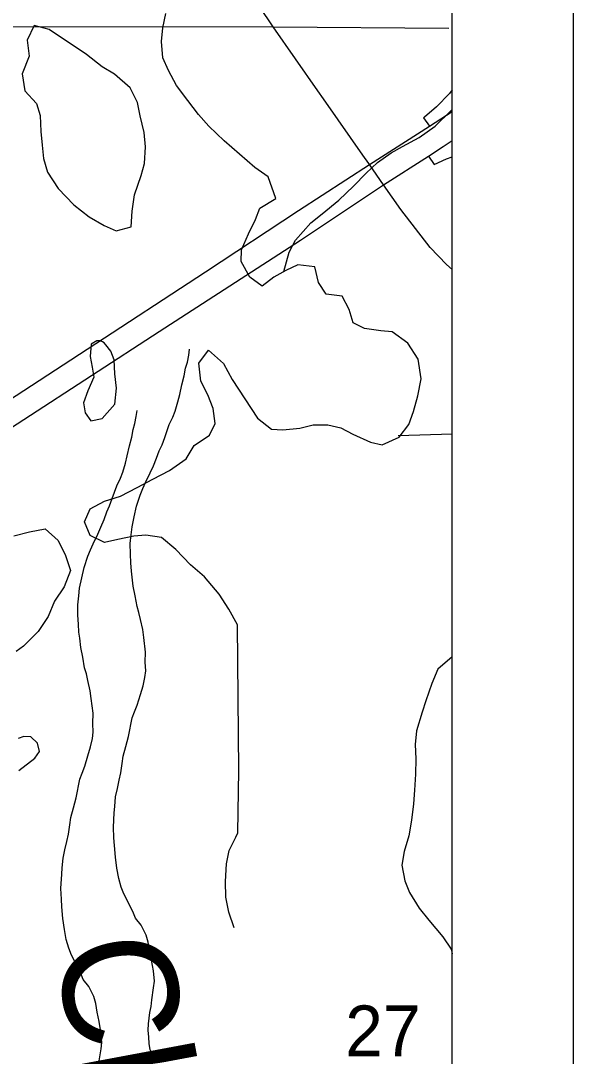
# Model space of a CAD drawing. Extents: x -21.1 to 50.3, y 0 to 22.1.
# Drawn here: x 8.544 to 9, y 18.486 to 19.34 of the extents above; entities that cross this region are included whole.
import ezdxf

# ---------------------------------------------------------------- set-up
doc = ezdxf.new("R2010")
doc.units = 0
for name, color, linetype in [('GM_X_City_Street', 7, 'Continuous'), ('GM_X_County', 7, 'Continuous'), ('GM_X_Interchange_Ramps', 7, 'Continuous'), ('GM_X_Interstate_Route', 7, 'Continuous'), ('GM_X_Major_Lake', 7, 'Continuous'), ('GM_X_Major_Lake_Text', 7, 'Continuous'), ('GM_X_Minor_River', 7, 'Continuous'), ('GM_X_Section_Text', 7, 'Continuous'), ('GM_X_State_Route', 7, 'Continuous'), ('SH_Cut_Line', 7, 'Continuous'), ('SH_Data', 7, 'Continuous')]:
    doc.layers.add(name, color=color, linetype=linetype)

msp = doc.modelspace()

# ---------------------------------------------------------------- linework, layer by layer
at = {"layer": 'GM_X_City_Street'}
msp.add_line((8.9, 18.99885), (8.85533, 18.9976), dxfattribs=at)
msp.add_lwpolyline([(7.55342, 19.3381), (7.64012, 19.33746), (7.80407, 19.33675), (7.96966, 19.33641), (8.07035, 19.33609), (8.15275, 19.33609), (8.29623, 19.33593), (8.47026, 19.33513), (8.75229, 19.33482), (8.89737, 19.33394)], dxfattribs=at)
at = {"layer": 'GM_X_County'}
msp.add_lwpolyline([(8.9, 14.74638), (8.9, 20.9), (2.1, 20.9), (2.1, 14.1), (8.89319, 14.1)], dxfattribs=at)
at = {"layer": 'GM_X_Interchange_Ramps'}
for points in [[(8.9, 19.28294), (8.89783, 19.28007), (8.88712, 19.26901), (8.8771, 19.26037), (8.87628, 19.25981), (8.88137, 19.25301)], [(8.88034, 19.22817), (8.88502, 19.22136), (8.89541, 19.22615), (8.9, 19.22783)]]:
    msp.add_lwpolyline(points, dxfattribs=at)
at = {"layer": 'GM_X_Interstate_Route'}
for points in [[(8.12551, 18.76133), (8.23329, 18.83118), (8.47419, 18.98789), (8.59865, 19.06898), (8.69638, 19.13271), (8.7732, 19.18352), (8.83168, 19.22137), (8.88137, 19.25301), (8.9, 19.26511)], [(8.88034, 19.22817), (8.89247, 19.23619), (8.9, 19.24108)], [(8.83834, 19.20131), (8.84336, 19.20466), (8.88034, 19.22817)], [(8.44239, 18.94344), (8.49039, 18.97472), (8.65824, 19.08348), (8.77477, 19.15887), (8.83834, 19.20131)]]:
    msp.add_lwpolyline(points, dxfattribs=at)
at = {"layer": 'GM_X_Major_Lake'}
for points in [[(8.71189, 19.24086), (8.6991, 19.25308), (8.69054, 19.26274), (8.68194, 19.2743), (8.67256, 19.28659), (8.66583, 19.29896), (8.66104, 19.30947), (8.65998, 19.32272), (8.66123, 19.33414), (8.66361, 19.34596)], [(8.71189, 19.24086), (8.6991, 19.25308), (8.69054, 19.26274), (8.68194, 19.2743), (8.67256, 19.28659), (8.66583, 19.29896), (8.66104, 19.30947), (8.65998, 19.32272), (8.66123, 19.33414), (8.66361, 19.34596)], [(8.5673, 19.33267), (8.55509, 19.33617), (8.54931, 19.32389), (8.55076, 19.31064), (8.54503, 19.29609), (8.54725, 19.2821), (8.55697, 19.27171), (8.55985, 19.26191), (8.56053, 19.24865), (8.56155, 19.23729), (8.56257, 19.22631), (8.56586, 19.215), (8.57489, 19.20156), (8.5877, 19.1882), (8.60043, 19.17826), (8.61273, 19.17096), (8.62268, 19.16664), (8.63511, 19.16997), (8.63594, 19.18289), (8.63791, 19.19622), (8.64322, 19.21229), (8.64602, 19.22222), (8.64684, 19.2359), (8.64581, 19.24764), (8.64245, 19.2616), (8.6403, 19.27255), (8.63434, 19.28455), (8.62119, 19.296), (8.61121, 19.30183), (8.59808, 19.31215)], [(8.59808, 19.31215), (8.5673, 19.33267)], [(8.71835, 19.04408), (8.73941, 19.0121), (8.75076, 19.00294), (8.76025, 19.00251), (8.7743, 19.00397), (8.78532, 19.00658), (8.79747, 19.00653), (8.80809, 19.0042), (8.81794, 18.99884), (8.83273, 18.99231), (8.84221, 18.98999), (8.85628, 18.99639), (8.86429, 19.00699), (8.86812, 19.01762), (8.87159, 19.03052), (8.87429, 19.04456), (8.87207, 19.06091), (8.86339, 19.07387), (8.85051, 19.08343), (8.84103, 19.08423), (8.82774, 19.08619), (8.81827, 19.09079), (8.81489, 19.10182), (8.80924, 19.11287), (8.79596, 19.11444), (8.78954, 19.12397), (8.78654, 19.1369), (8.7725, 19.13848), (8.76261, 19.13397), (8.75272, 19.12831), (8.74321, 19.12114), (8.73298, 19.1284), (8.72582, 19.14135), (8.72623, 19.15085), (8.73197, 19.16412), (8.73771, 19.17588), (8.74116, 19.18536), (8.75447, 19.19328), (8.74808, 19.21116), (8.7371, 19.21881), (8.71189, 19.24086)], [(8.6066, 19.07595), (8.60211, 19.07319), (8.60122, 19.06292), (8.60293, 19.05423), (8.60426, 19.04592), (8.59922, 19.03479), (8.59566, 19.02484), (8.59699, 19.01653), (8.60169, 19.00981), (8.61111, 19.01193), (8.62145, 19.02356), (8.62304, 19.03688), (8.62163, 19.04861), (8.62098, 19.06036), (8.61816, 19.0675), (8.61425, 19.07272)], [(8.61425, 19.07272), (8.61266, 19.07429), (8.61131, 19.07511), (8.60955, 19.07579), (8.6066, 19.07595)], [(8.72267, 18.84155), (8.71555, 18.85466), (8.70768, 18.867), (8.69561, 18.88113), (8.68401, 18.8911), (8.67197, 18.90371), (8.66, 18.91367), (8.64707, 18.91564), (8.63724, 18.91465), (8.62404, 18.91206), (8.61311, 18.90953), (8.60123, 18.91531), (8.59642, 18.92658), (8.6011, 18.93732), (8.61308, 18.94368), (8.62624, 18.94778), (8.6401, 18.95494), (8.65282, 18.96169), (8.66667, 18.96885), (8.68047, 18.97867), (8.68703, 18.98945), (8.69972, 18.9981), (8.70442, 19.0077), (8.70261, 19.02017), (8.69818, 19.03145), (8.69262, 19.0427), (8.69076, 19.05746), (8.69884, 19.06828), (8.71123, 19.05719), (8.71835, 19.04408)], [(8.53804, 18.91519), (8.55115, 18.9183), (8.56397, 18.92088), (8.5748, 18.91127), (8.58077, 18.89889), (8.58485, 18.88647), (8.57986, 18.87307), (8.5718, 18.86111), (8.56641, 18.84846), (8.55836, 18.83613), (8.54614, 18.82408), (8.54013, 18.81968)], [(8.72143, 18.66659), (8.72306, 18.67007), (8.72403, 18.72135), (8.72267, 18.84155)], [(8.9, 18.81533), (8.88825, 18.80513), (8.88327, 18.79337), (8.87829, 18.77895), (8.87522, 18.76947), (8.87061, 18.75429), (8.86943, 18.7429), (8.87015, 18.73112), (8.86972, 18.71858), (8.86892, 18.70528), (8.86812, 18.69389), (8.86655, 18.6806), (8.86423, 18.66769), (8.86039, 18.65479), (8.85845, 18.6434), (8.86106, 18.63046), (8.86482, 18.62095), (8.87275, 18.608), (8.88068, 18.59808), (8.8924, 18.58435), (8.8992, 18.57406), (8.9, 18.57024)], [(8.54228, 18.72158), (8.55551, 18.7317), (8.5594, 18.73722), (8.55778, 18.74403), (8.55227, 18.74922), (8.54643, 18.74955), (8.54171, 18.74797)], [(8.72013, 18.59181), (8.71567, 18.6046), (8.7131, 18.61707), (8.7128, 18.62996), (8.71361, 18.6444), (8.716, 18.65546), (8.72143, 18.66659)]]:
    msp.add_lwpolyline(points, dxfattribs=at)
at = {"layer": 'GM_X_Minor_River'}
for points in [[(8.76112, 19.13312), (8.76533, 19.14915), (8.77068, 19.15901), (8.78325, 19.17339), (8.79277, 19.18057), (8.80648, 19.19191), (8.81867, 19.20363), (8.82896, 19.21423), (8.83848, 19.22292), (8.84952, 19.23086), (8.85903, 19.23613), (8.87272, 19.24367), (8.88604, 19.25311), (8.89899, 19.26559), (8.9, 19.26675)], [(8.65339, 18.48566), (8.6507, 18.49096), (8.64991, 18.49628), (8.6495, 18.50159), (8.64909, 18.50729), (8.64944, 18.51261), (8.65053, 18.52173), (8.65164, 18.52668), (8.65199, 18.53238), (8.65346, 18.54227), (8.65419, 18.54759), (8.65338, 18.55632), (8.65181, 18.56505), (8.65025, 18.57264), (8.64906, 18.57985), (8.64751, 18.58554), (8.64328, 18.59387), (8.63868, 18.59955), (8.63636, 18.60523), (8.62905, 18.61963), (8.62673, 18.62531), (8.62479, 18.63252), (8.62322, 18.64087), (8.62203, 18.64998), (8.62122, 18.65948), (8.6208, 18.66593), (8.62037, 18.67466), (8.62107, 18.68645), (8.62142, 18.69177), (8.62213, 18.69975), (8.62362, 18.70659), (8.6251, 18.71344), (8.62659, 18.71953), (8.62769, 18.72713), (8.62842, 18.73321), (8.63066, 18.7412), (8.6329, 18.74958), (8.63586, 18.76479), (8.63773, 18.76974), (8.63999, 18.77545), (8.6426, 18.7842), (8.64485, 18.79143), (8.64633, 18.79828), (8.64706, 18.8036), (8.64664, 18.81081), (8.64697, 18.81917), (8.64539, 18.83132), (8.64459, 18.83778), (8.64264, 18.84612), (8.64147, 18.85182), (8.63992, 18.85675), (8.63835, 18.86547), (8.63678, 18.87344), (8.63598, 18.88104), (8.63519, 18.88597), (8.63477, 18.89281), (8.63435, 18.90002), (8.6343, 18.90876), (8.63502, 18.91598), (8.63575, 18.92245), (8.6376, 18.93081), (8.63946, 18.93956), (8.64245, 18.9487), (8.64471, 18.95403), (8.64696, 18.95898), (8.65072, 18.96698), (8.65336, 18.97269), (8.65599, 18.97916), (8.65824, 18.98525), (8.66049, 18.9902), (8.66274, 18.9963), (8.66649, 19.00695), (8.6695, 19.01305), (8.67138, 19.018), (8.67362, 19.02561), (8.67511, 19.03169), (8.67697, 19.03968), (8.67883, 19.04691), (8.67994, 19.05338), (8.68143, 19.05832), (8.68254, 19.06403), (8.68328, 19.06897)], [(8.6087, 18.48186), (8.61017, 18.49175), (8.6109, 18.49707), (8.61009, 18.5058), (8.60852, 18.51453), (8.60696, 18.52212), (8.60577, 18.52933), (8.60422, 18.53502), (8.59999, 18.54336), (8.59539, 18.54903), (8.59307, 18.55472), (8.58576, 18.56911), (8.58345, 18.5748), (8.5815, 18.582), (8.57993, 18.59036), (8.57874, 18.59947), (8.57793, 18.60896), (8.57751, 18.61542), (8.57708, 18.62415), (8.57778, 18.63593), (8.57813, 18.64125), (8.57885, 18.64923), (8.58033, 18.65608), (8.58181, 18.66293), (8.58331, 18.66901), (8.5844, 18.67662), (8.58513, 18.6827), (8.58737, 18.69069), (8.58961, 18.69906), (8.59257, 18.71427), (8.59445, 18.71922), (8.5967, 18.72493), (8.59931, 18.73368), (8.60156, 18.74091), (8.60304, 18.74776), (8.60377, 18.75308), (8.60335, 18.7603), (8.60369, 18.76866), (8.6021, 18.78081), (8.6013, 18.78726), (8.59935, 18.79561), (8.59818, 18.8013), (8.59663, 18.80623), (8.59506, 18.81496), (8.59349, 18.82293), (8.59269, 18.83052), (8.5919, 18.83546), (8.59148, 18.84229), (8.59106, 18.84951), (8.59101, 18.85825), (8.59173, 18.86547), (8.59246, 18.87193), (8.59431, 18.8803), (8.59617, 18.88904), (8.59917, 18.89818), (8.60142, 18.90351), (8.60367, 18.90846), (8.60744, 18.91646), (8.61007, 18.92217), (8.6127, 18.92865), (8.61495, 18.93474), (8.6172, 18.93969), (8.61945, 18.94578), (8.6232, 18.95644), (8.62621, 18.96253), (8.62809, 18.96748), (8.63033, 18.97509), (8.63182, 18.98118), (8.63368, 18.98917), (8.63554, 18.99639), (8.63665, 19.00286), (8.63814, 19.00781), (8.63925, 19.01351), (8.63999, 19.01845)]]:
    msp.add_lwpolyline(points, dxfattribs=at)
at = {"layer": 'GM_X_State_Route'}
msp.add_lwpolyline([(8.9, 17.84218), (8.9, 20.9), (6.52955, 20.9), (6.52977, 20.39859), (6.52273, 19.34666), (6.52255, 18.97782), (6.52225, 18.35692), (6.52196, 17.81036), (6.66406, 17.81203), (6.69997, 17.81193), (6.90933, 17.81425), (7.58368, 17.81946), (7.86638, 17.82395), (8.25757, 17.83124)], close=True, dxfattribs=at)
for points in [[(8.79387, 19.27547), (8.78918, 19.28217), (8.75229, 19.33482), (8.62243, 19.52826), (8.5301, 19.6684), (8.41606, 19.84003), (8.39072, 19.87758), (8.37966, 19.89624), (8.36768, 19.91812), (8.35617, 19.94254), (8.30923, 20.03886), (8.23406, 20.19872)], [(8.8292, 19.22491), (8.82821, 19.22633), (8.79387, 19.27547)], [(8.9, 19.13467), (8.89527, 19.13878), (8.88174, 19.153), (8.85762, 19.18433), (8.84336, 19.20466), (8.83168, 19.22137), (8.8292, 19.22491)]]:
    msp.add_lwpolyline(points, dxfattribs=at)
at = {"layer": 'SH_Cut_Line'}
msp.add_lwpolyline([(6.50995, 14.1), (8.9, 14.1), (8.9, 20.9), (6.52955, 20.9), (6.52977, 20.39859), (6.52273, 19.34666), (6.52255, 18.97782), (6.52225, 18.35692), (6.52196, 17.81036), (6.52053, 17.72081), (6.52013, 17.69645), (6.52222, 16.85672), (6.52315, 16.46813), (6.52123, 16.24517), (6.51982, 16.08256), (6.51595, 15.49226), (6.51465, 15.30312), (6.514, 15.09364), (6.51464, 15.03489), (6.5142, 14.9441), (6.51283, 14.60317), (6.513, 14.41466), (6.51114, 14.29418), (6.5113, 14.24348)], close=True, dxfattribs=at)
at = {"layer": 'SH_Data'}
msp.add_line((9, 21), (9, 14), dxfattribs=at)

# ---------------------------------------------------------------- texts
at = {"layer": 'GM_X_Major_Lake_Text'}
msp.add_text('Charles', height=0.094728, rotation=280.59185, dxfattribs=at).set_placement((8.57088, 18.57713))
at = {"layer": 'GM_X_Section_Text'}
msp.add_text('27', height=0.041856, rotation=0.00001, dxfattribs=at).set_placement((8.81169, 18.48581))

doc.saveas('drawing.dxf')
